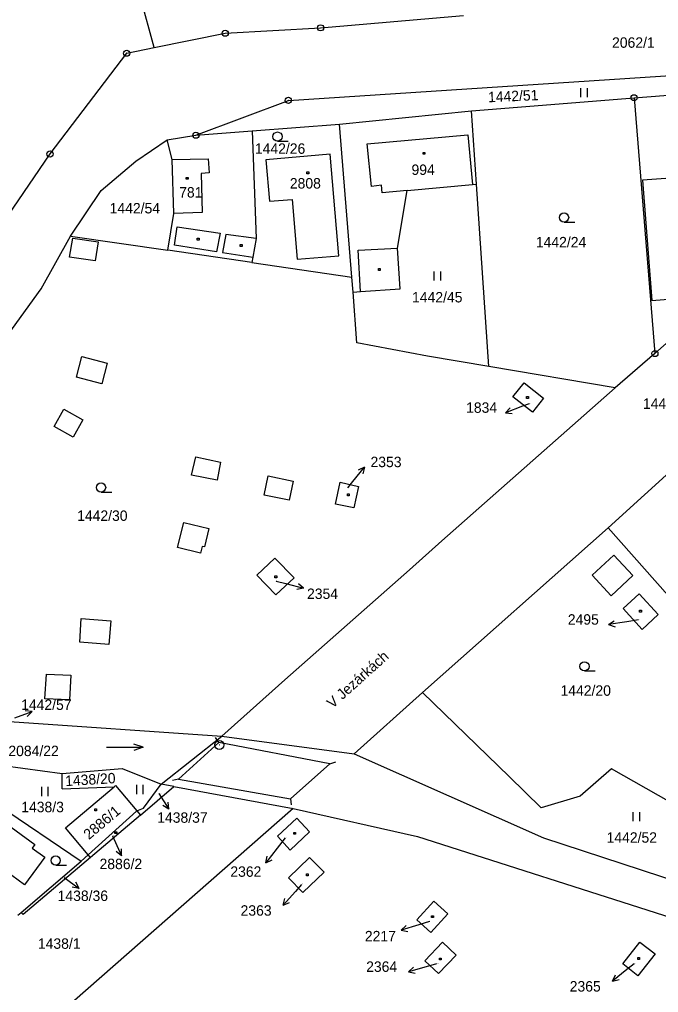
# Model space of a CAD drawing. Extents: x -795483 to -789093, y -1112258 to -1108741.
# Drawn here: x -792865.5 to -792761.3, y -1110319.8 to -1110161.2 of the extents above; entities that cross this region are included whole.
import ezdxf

# ---------------------------------------------------------------- set-up
doc = ezdxf.new("R2010")
doc.units = 0
for name, color, linetype in [('Komunikace', 7, 'Continuous'), ('Popis vodovodních řadů', 7, 'Continuous'), ('Vrstva 1', 7, 'Continuous'), ('Vrstva 14', 7, 'Continuous'), ('Vrstva 15', 7, 'Continuous'), ('Vrstva 16', 7, 'Continuous'), ('Vrstva 2', 7, 'Continuous'), ('Vrstva 23', 7, 'Continuous'), ('Vrstva 25', 7, 'Continuous'), ('Vrstva 28', 7, 'Continuous'), ('Vrstva 38', 7, 'Continuous')]:
    doc.layers.add(name, color=color, linetype=linetype)

msp = doc.modelspace()

# ---------------------------------------------------------------- linework, layer by layer
at = {"layer": 'Komunikace'}
for p, q in [((-792782.4, -1110223.81), (-792783.47, -1110224.22)), ((-792811.96, -1110237.5), (-792811.14, -1110236.49)), ((-792823.62, -1110252.74), (-792822.06, -1110253.14)), ((-792764.57, -1110259.06), (-792766.49, -1110259.36)), ((-792850.32, -1110294.27), (-792850.1, -1110294.77)), ((-792822.17, -1110294.61), (-792823.47, -1110296.29)), ((-792819.5, -1110302.17), (-792820.51, -1110303.32)), ((-792798.63, -1110308.25), (-792800.4, -1110308.79)), ((-792797.52, -1110315.11), (-792799.19, -1110315.6)), ((-792765.3, -1110315.11), (-792766.47, -1110316.06))]:
    msp.add_line(p, q, dxfattribs=at)
at = {"layer": 'Popis vodovodních řadů'}
for p, q in [((-792833, -1110279.06), (-792833.51, -1110278.21)), ((-792814.88, -1110282.54), (-792813.94, -1110282.22)), ((-792839.55, -1110285.01), (-792840.52, -1110285.22)), ((-792821.32, -1110288.22), (-792821.18, -1110289.2))]:
    msp.add_line(p, q, dxfattribs=at)
at = {"layer": 'Vrstva 1'}
for p, q in [((-792843.51, -1110165.75), (-792845.9, -1110157.04)), ((-792816.41, -1110162.52), (-792793.11, -1110160.53)), ((-792831.95, -1110163.4), (-792816.41, -1110162.52)), ((-792843.51, -1110165.75), (-792831.95, -1110163.4)), ((-792848, -1110166.66), (-792843.51, -1110165.75)), ((-792860.5, -1110183.08), (-792848, -1110166.66)), ((-792821.65, -1110174.35), (-792724.21, -1110167.98)), ((-792791.78, -1110176.05), (-792765.3, -1110173.93)), ((-792765.3, -1110173.93), (-792756.24, -1110173.2)), ((-792765.3, -1110173.93), (-792761.9, -1110215.62)), ((-792836.73, -1110180.03), (-792821.65, -1110174.35)), ((-792813.29, -1110178.21), (-792791.78, -1110176.05)), ((-792790.97, -1110188.03), (-792791.78, -1110176.05)), ((-792827.55, -1110179.32), (-792813.29, -1110178.21)), ((-792811.29, -1110203.16), (-792813.29, -1110178.21)), ((-792841.38, -1110180.79), (-792836.73, -1110180.03)), ((-792836.73, -1110180.03), (-792827.55, -1110179.32)), ((-792827.55, -1110179.32), (-792826.92, -1110196.88)), ((-792846.53, -1110184.28), (-792841.38, -1110180.79)), ((-792840.6, -1110183.99), (-792841.38, -1110180.79)), ((-792876.83, -1110207.04), (-792860.5, -1110183.08)), ((-792814.83, -1110183.14), (-792825.3, -1110184.04)), ((-792813.45, -1110199.69), (-792814.83, -1110183.14)), ((-792852.19, -1110189.06), (-792846.53, -1110184.28)), ((-792840.3, -1110192.79), (-792840.6, -1110183.99)), ((-792825.3, -1110184.04), (-792824.71, -1110190.8)), ((-792802.3, -1110189.05), (-792791.66, -1110188.09)), ((-792791.66, -1110188.09), (-792790.97, -1110188.03)), ((-792788.97, -1110217.76), (-792790.97, -1110188.03)), ((-792857.15, -1110196.49), (-792852.19, -1110189.06)), ((-792803.88, -1110198.43), (-792802.3, -1110189.05)), ((-792824.71, -1110190.8), (-792821.03, -1110190.53)), ((-792821.03, -1110190.53), (-792820.2, -1110200.26)), ((-792841.32, -1110198.79), (-792840.3, -1110192.79)), ((-792739.85, -1110196), (-792761.9, -1110215.62)), ((-792861.96, -1110205.07), (-792857.15, -1110196.49)), ((-792857.15, -1110196.49), (-792841.32, -1110198.79)), ((-792826.92, -1110196.88), (-792827.45, -1110199.93)), ((-792827.6, -1110200.79), (-792841.32, -1110198.79)), ((-792803.4, -1110205.05), (-792803.88, -1110198.43)), ((-792827.45, -1110199.93), (-792827.6, -1110200.79)), ((-792827.6, -1110200.79), (-792811.29, -1110203.16)), ((-792820.2, -1110200.26), (-792813.45, -1110199.69)), ((-792811.1, -1110205.6), (-792811.29, -1110203.16)), ((-792867.33, -1110212.5), (-792861.96, -1110205.07)), ((-792811.1, -1110205.6), (-792809.89, -1110205.52)), ((-792810.47, -1110213.88), (-792811.1, -1110205.6)), ((-792809.89, -1110205.52), (-792803.4, -1110205.05)), ((-792798.95, -1110216.07), (-792810.47, -1110213.88)), ((-792788.97, -1110217.76), (-792798.95, -1110216.07)), ((-792761.9, -1110215.62), (-792768.39, -1110221.23)), ((-792768.39, -1110221.23), (-792788.97, -1110217.76)), ((-792768.39, -1110221.23), (-792796.66, -1110246.15)), ((-792785.04, -1110222.69), (-792783.22, -1110220.39)), ((-792783.22, -1110220.39), (-792780.07, -1110222.89)), ((-792781.87, -1110225.18), (-792785.04, -1110222.69)), ((-792780.07, -1110222.89), (-792781.87, -1110225.18)), ((-792769.54, -1110244.05), (-792753.93, -1110229.88)), ((-792813.99, -1110240.21), (-792813.21, -1110236.61)), ((-792813.21, -1110236.61), (-792810.21, -1110237.29)), ((-792810.21, -1110237.29), (-792811, -1110240.77)), ((-792811, -1110240.77), (-792813.99, -1110240.21)), ((-792799.79, -1110270.88), (-792769.54, -1110244.05)), ((-792769.54, -1110244.05), (-792740.34, -1110276.96)), ((-792796.66, -1110246.15), (-792801.89, -1110250.87)), ((-792826.77, -1110251.75), (-792823.85, -1110248.99)), ((-792823.85, -1110248.99), (-792820.68, -1110252.18)), ((-792823.7, -1110254.99), (-792826.77, -1110251.75)), ((-792801.89, -1110250.87), (-792813.91, -1110261.49)), ((-792820.68, -1110252.18), (-792823.7, -1110254.99)), ((-792767.1, -1110257.22), (-792764.46, -1110254.78)), ((-792764.46, -1110254.78), (-792761.37, -1110258.2)), ((-792763.97, -1110260.6), (-792767.1, -1110257.22)), ((-792761.37, -1110258.2), (-792763.97, -1110260.6)), ((-792813.91, -1110261.49), (-792822.21, -1110268.85)), ((-792822.21, -1110268.85), (-792832.52, -1110277.99)), ((-792810.95, -1110280.9), (-792799.79, -1110270.88)), ((-792785.68, -1110284.61), (-792799.79, -1110270.88)), ((-792867.13, -1110275.64), (-792832.52, -1110277.99)), ((-792842.37, -1110285.86), (-792832.52, -1110277.99)), ((-792832.52, -1110277.99), (-792810.95, -1110280.9)), ((-792810.95, -1110280.9), (-792780.07, -1110294.56)), ((-792868.13, -1110282.78), (-792858.5, -1110284.12)), ((-792858.5, -1110284.12), (-792848.73, -1110283.28)), ((-792848.73, -1110283.28), (-792842.37, -1110285.86)), ((-792768.98, -1110283.36), (-792774.1, -1110287.81)), ((-792748.68, -1110294.88), (-792768.98, -1110283.36)), ((-792858.54, -1110286.62), (-792858.5, -1110284.12)), ((-792780.46, -1110289.67), (-792785.68, -1110284.61)), ((-792872.78, -1110286.68), (-792855.41, -1110298.4)), ((-792858.54, -1110286.62), (-792850.04, -1110286.28)), ((-792857.96, -1110292.98), (-792850.04, -1110286.28)), ((-792850.04, -1110286.28), (-792849.81, -1110286.08)), ((-792849.81, -1110286.08), (-792846.34, -1110290.21)), ((-792845.77, -1110290.89), (-792840.31, -1110286.24)), ((-792845.29, -1110289.77), (-792842.37, -1110285.86)), ((-792840.31, -1110286.24), (-792842.37, -1110285.86)), ((-792840.31, -1110286.24), (-792820.87, -1110289.8)), ((-792774.1, -1110287.81), (-792780.46, -1110289.67)), ((-792871.48, -1110289.47), (-792863, -1110295.7)), ((-792820.87, -1110289.8), (-792865.03, -1110328.55)), ((-792846.34, -1110290.21), (-792845.29, -1110289.77)), ((-792820.87, -1110289.8), (-792800.59, -1110294.35)), ((-792854.27, -1110297.36), (-792846.42, -1110290.25)), ((-792845.77, -1110290.89), (-792853.89, -1110297.81)), ((-792846.42, -1110290.25), (-792846.34, -1110290.21)), ((-792846.34, -1110290.21), (-792845.77, -1110290.89)), ((-792823.43, -1110294.34), (-792820.28, -1110291.38)), ((-792820.28, -1110291.38), (-792818.18, -1110293.63)), ((-792854.27, -1110297.36), (-792857.96, -1110292.98)), ((-792821.33, -1110296.58), (-792823.43, -1110294.34)), ((-792818.18, -1110293.63), (-792821.33, -1110296.58)), ((-792800.59, -1110294.35), (-792759.16, -1110307.61)), ((-792780.07, -1110294.56), (-792755.03, -1110302.83)), ((-792863, -1110295.7), (-792863.41, -1110296.26)), ((-792853.89, -1110297.81), (-792864.87, -1110307.09)), ((-792861.37, -1110297.76), (-792864.66, -1110302.23)), ((-792863.41, -1110296.26), (-792861.37, -1110297.76)), ((-792855.41, -1110298.4), (-792854.27, -1110297.36)), ((-792853.89, -1110297.81), (-792854.27, -1110297.36)), ((-792821.61, -1110301.11), (-792818.18, -1110297.78)), ((-792818.18, -1110297.78), (-792815.84, -1110300.19)), ((-792865.22, -1110306.76), (-792855.41, -1110298.4)), ((-792864.66, -1110302.23), (-792866.7, -1110300.73)), ((-792815.84, -1110300.19), (-792819.27, -1110303.52)), ((-792819.27, -1110303.52), (-792821.61, -1110301.11)), ((-792800.73, -1110307.93), (-792797.95, -1110304.89)), ((-792797.95, -1110304.89), (-792795.65, -1110307)), ((-792865.76, -1110307.22), (-792865.22, -1110306.76)), ((-792864.87, -1110307.09), (-792865.22, -1110306.76)), ((-792795.65, -1110307), (-792798.43, -1110310.03)), ((-792798.43, -1110310.03), (-792800.73, -1110307.93)), ((-792799.38, -1110314.63), (-792796.53, -1110311.62)), ((-792796.53, -1110311.62), (-792794.31, -1110313.72)), ((-792767.13, -1110315.13), (-792764.34, -1110311.58)), ((-792764.34, -1110311.58), (-792761.88, -1110313.51)), ((-792761.88, -1110313.51), (-792764.67, -1110317.07)), ((-792797.16, -1110316.73), (-792799.38, -1110314.63)), ((-792794.31, -1110313.72), (-792797.16, -1110316.73)), ((-792764.67, -1110317.07), (-792767.13, -1110315.13))]:
    msp.add_line(p, q, dxfattribs=at)
at = {"layer": 'Vrstva 16'}
for p, q in [((-792783.47, -1110224.22), (-792786.27, -1110225.29)), ((-792786.27, -1110225.29), (-792785.52, -1110224.47)), ((-792786.27, -1110225.29), (-792785.16, -1110225.4)), ((-792811.14, -1110236.49), (-792809.26, -1110234.15)), ((-792809.26, -1110234.15), (-792810.27, -1110234.62)), ((-792809.26, -1110234.15), (-792809.49, -1110235.25)), ((-792822.06, -1110253.14), (-792819.16, -1110253.89)), ((-792819.16, -1110253.89), (-792820, -1110253.16)), ((-792819.16, -1110253.89), (-792820.25, -1110254.12)), ((-792769.45, -1110259.83), (-792768.54, -1110259.18)), ((-792766.49, -1110259.36), (-792769.45, -1110259.83)), ((-792769.45, -1110259.83), (-792768.39, -1110260.17)), ((-792866.25, -1110275.03), (-792863.43, -1110273.99)), ((-792863.43, -1110273.99), (-792864.55, -1110273.87)), ((-792863.43, -1110273.99), (-792864.2, -1110274.81)), ((-792842.78, -1110287.38), (-792841.14, -1110289.89)), ((-792841.14, -1110289.89), (-792842.1, -1110289.33)), ((-792841.14, -1110289.89), (-792841.27, -1110288.78)), ((-792850.1, -1110294.77), (-792848.87, -1110297.51)), ((-792848.87, -1110297.51), (-792849.74, -1110296.8)), ((-792848.87, -1110297.51), (-792848.83, -1110296.39)), ((-792823.47, -1110296.29), (-792825.31, -1110298.66)), ((-792825.31, -1110298.66), (-792825.09, -1110297.56)), ((-792825.31, -1110298.66), (-792824.3, -1110298.18)), ((-792858.17, -1110301.04), (-792855.77, -1110302.83)), ((-792855.77, -1110302.83), (-792856.27, -1110301.84)), ((-792855.77, -1110302.83), (-792856.87, -1110302.64)), ((-792820.51, -1110303.32), (-792822.49, -1110305.57)), ((-792822.49, -1110305.57), (-792822.2, -1110304.49)), ((-792822.49, -1110305.57), (-792821.45, -1110305.15)), ((-792800.4, -1110308.79), (-792803.27, -1110309.66)), ((-792803.27, -1110309.66), (-792802.46, -1110308.89)), ((-792803.27, -1110309.66), (-792802.17, -1110309.85)), ((-792799.19, -1110315.6), (-792802.07, -1110316.44)), ((-792802.07, -1110316.44), (-792801.25, -1110315.68)), ((-792802.07, -1110316.44), (-792800.97, -1110316.64)), ((-792766.47, -1110316.06), (-792768.8, -1110317.95)), ((-792768.8, -1110317.95), (-792768.34, -1110316.93)), ((-792768.8, -1110317.95), (-792767.71, -1110317.71))]:
    msp.add_line(p, q, dxfattribs=at)
at = {"layer": 'Vrstva 2'}
for p, q in [((-792808.83, -1110181.45), (-792792.4, -1110179.95)), ((-792792.4, -1110179.95), (-792791.66, -1110188.09)), ((-792808.1, -1110188.37), (-792808.83, -1110181.45)), ((-792840.6, -1110183.99), (-792834.75, -1110183.87)), ((-792834.75, -1110183.87), (-792834.58, -1110186.16)), ((-792834.58, -1110186.16), (-792835.89, -1110186.25)), ((-792835.89, -1110186.25), (-792835.7, -1110192.61)), ((-792806.46, -1110188.19), (-792808.1, -1110188.37)), ((-792806.34, -1110189.41), (-792806.46, -1110188.19)), ((-792759.37, -1110187.03), (-792763.92, -1110187.38)), ((-792763.92, -1110187.38), (-792762.43, -1110206.98)), ((-792802.3, -1110189.05), (-792806.34, -1110189.41)), ((-792835.7, -1110192.61), (-792840.3, -1110192.79)), ((-792840.2, -1110197.95), (-792839.77, -1110194.99)), ((-792839.77, -1110194.99), (-792832.76, -1110196.02)), ((-792832.76, -1110196.02), (-792833.34, -1110199.02)), ((-792831.86, -1110196.19), (-792832.4, -1110199.16)), ((-792826.92, -1110196.88), (-792831.86, -1110196.19)), ((-792857.35, -1110199.89), (-792856.8, -1110196.81)), ((-792856.8, -1110196.81), (-792852.66, -1110197.4)), ((-792852.66, -1110197.4), (-792853.13, -1110200.52)), ((-792833.34, -1110199.02), (-792840.2, -1110197.95)), ((-792832.4, -1110199.16), (-792827.45, -1110199.93)), ((-792810.29, -1110198.78), (-792803.88, -1110198.43)), ((-792809.89, -1110205.52), (-792810.29, -1110198.78)), ((-792853.13, -1110200.52), (-792857.35, -1110199.89)), ((-792762.43, -1110206.98), (-792752.83, -1110206.18)), ((-792856.16, -1110219.49), (-792855.29, -1110216.11)), ((-792855.29, -1110216.11), (-792851.2, -1110217.2)), ((-792851.2, -1110217.2), (-792852.08, -1110220.56)), ((-792852.08, -1110220.56), (-792856.16, -1110219.49)), ((-792859.83, -1110227.54), (-792858.25, -1110224.71)), ((-792858.25, -1110224.71), (-792855.15, -1110226.43)), ((-792855.15, -1110226.43), (-792856.73, -1110229.27)), ((-792856.73, -1110229.27), (-792859.83, -1110227.54)), ((-792837.43, -1110235.48), (-792836.76, -1110232.44)), ((-792836.76, -1110232.44), (-792832.7, -1110233.35)), ((-792832.7, -1110233.35), (-792833.26, -1110236.25)), ((-792833.26, -1110236.25), (-792837.43, -1110235.48)), ((-792825.57, -1110238.69), (-792824.93, -1110235.56)), ((-792824.93, -1110235.56), (-792820.88, -1110236.41)), ((-792820.88, -1110236.41), (-792821.5, -1110239.52)), ((-792821.5, -1110239.52), (-792825.57, -1110238.69)), ((-792839.7, -1110247.27), (-792838.69, -1110243.18)), ((-792838.69, -1110243.18), (-792834.64, -1110244.14)), ((-792834.64, -1110244.14), (-792835.31, -1110247.16)), ((-792835.69, -1110247.06), (-792835.97, -1110248.19)), ((-792835.31, -1110247.16), (-792835.69, -1110247.06)), ((-792835.97, -1110248.19), (-792839.7, -1110247.27)), ((-792772.13, -1110251.78), (-792768.58, -1110248.49)), ((-792768.58, -1110248.49), (-792765.5, -1110251.82)), ((-792769.05, -1110255.11), (-792772.13, -1110251.78)), ((-792765.5, -1110251.82), (-792769.05, -1110255.11)), ((-792855.65, -1110262.71), (-792855.41, -1110258.83)), ((-792855.41, -1110258.83), (-792850.59, -1110259.23)), ((-792850.59, -1110259.23), (-792850.91, -1110263.04)), ((-792850.91, -1110263.04), (-792855.65, -1110262.71)), ((-792861.34, -1110271.93), (-792861.09, -1110267.89)), ((-792861.09, -1110267.89), (-792857.12, -1110268.09)), ((-792857.12, -1110268.09), (-792857.32, -1110272.1)), ((-792857.32, -1110272.1), (-792861.34, -1110271.93)), ((-792833, -1110279.06), (-792839.55, -1110285.01)), ((-792814.88, -1110282.54), (-792833, -1110279.06)), ((-792821.32, -1110288.22), (-792814.88, -1110282.54)), ((-792839.55, -1110285.01), (-792821.32, -1110288.22))]:
    msp.add_line(p, q, dxfattribs=at)
at = {"layer": 'Vrstva 23'}
for p, q in [((-792773.97, -1110173.85), (-792773.97, -1110172.35)), ((-792772.97, -1110172.35), (-792772.97, -1110173.85)), ((-792823.42, -1110181), (-792821.67, -1110181)), ((-792776.71, -1110194.19), (-792774.96, -1110194.19)), ((-792797.87, -1110203.74), (-792797.87, -1110202.24)), ((-792796.87, -1110202.24), (-792796.87, -1110203.74)), ((-792852.18, -1110238.22), (-792850.43, -1110238.22)), ((-792773.39, -1110267.38), (-792771.64, -1110267.38)), ((-792851.32, -1110279.83), (-792845.32, -1110279.83)), ((-792845.32, -1110279.83), (-792846.82, -1110279.33)), ((-792845.32, -1110279.83), (-792846.82, -1110280.33)), ((-792861.85, -1110287.77), (-792861.85, -1110286.27)), ((-792860.85, -1110286.27), (-792860.85, -1110287.77)), ((-792846.35, -1110287.47), (-792846.35, -1110285.97)), ((-792845.35, -1110285.97), (-792845.35, -1110287.47)), ((-792765.42, -1110291.89), (-792765.42, -1110290.39)), ((-792764.42, -1110290.39), (-792764.42, -1110291.89)), ((-792859.58, -1110299.03), (-792857.83, -1110299.03))]:
    msp.add_line(p, q, dxfattribs=at)
for centre in [(-792823.42, -1110180.25), (-792776.71, -1110193.44), (-792852.18, -1110237.47), (-792773.39, -1110266.63), (-792859.58, -1110298.28)]:
    msp.add_circle(centre, 0.75, dxfattribs=at)
at = {"layer": 'Vrstva 25'}
for p, q in [((-792799.68, -1110182.83), (-792799.38, -1110182.83)), ((-792799.68, -1110183.13), (-792799.68, -1110182.83)), ((-792799.38, -1110183.13), (-792799.68, -1110183.13)), ((-792799.38, -1110182.83), (-792799.38, -1110183.13)), ((-792818.63, -1110186.01), (-792818.33, -1110186.01)), ((-792818.63, -1110186.31), (-792818.63, -1110186.01)), ((-792818.33, -1110186.31), (-792818.63, -1110186.31)), ((-792818.33, -1110186.01), (-792818.33, -1110186.31)), ((-792838.31, -1110186.91), (-792838.01, -1110186.91)), ((-792838.31, -1110187.21), (-792838.31, -1110186.91)), ((-792838.01, -1110187.21), (-792838.31, -1110187.21)), ((-792838.01, -1110186.91), (-792838.01, -1110187.21)), ((-792836.49, -1110196.83), (-792836.19, -1110196.83)), ((-792836.49, -1110197.13), (-792836.49, -1110196.83)), ((-792836.19, -1110197.13), (-792836.49, -1110197.13)), ((-792836.19, -1110196.83), (-792836.19, -1110197.13)), ((-792829.49, -1110197.85), (-792829.19, -1110197.85)), ((-792829.49, -1110198.15), (-792829.49, -1110197.85)), ((-792829.19, -1110197.85), (-792829.19, -1110198.15)), ((-792829.19, -1110198.15), (-792829.49, -1110198.15)), ((-792806.98, -1110201.76), (-792806.68, -1110201.76)), ((-792806.98, -1110202.06), (-792806.98, -1110201.76)), ((-792806.68, -1110202.06), (-792806.98, -1110202.06)), ((-792806.68, -1110201.76), (-792806.68, -1110202.06)), ((-792782.81, -1110222.65), (-792782.51, -1110222.65)), ((-792782.81, -1110222.95), (-792782.81, -1110222.65)), ((-792782.51, -1110222.95), (-792782.81, -1110222.95)), ((-792782.51, -1110222.65), (-792782.51, -1110222.95)), ((-792812.02, -1110238.51), (-792811.72, -1110238.51)), ((-792812.02, -1110238.81), (-792812.02, -1110238.51)), ((-792811.72, -1110238.81), (-792812.02, -1110238.81)), ((-792811.72, -1110238.51), (-792811.72, -1110238.81)), ((-792823.84, -1110251.89), (-792823.54, -1110251.89)), ((-792823.84, -1110252.19), (-792823.84, -1110251.89)), ((-792823.54, -1110252.19), (-792823.84, -1110252.19)), ((-792823.54, -1110251.89), (-792823.54, -1110252.19)), ((-792764.4, -1110257.49), (-792764.1, -1110257.49)), ((-792764.4, -1110257.79), (-792764.4, -1110257.49)), ((-792764.1, -1110257.79), (-792764.4, -1110257.79)), ((-792764.1, -1110257.49), (-792764.1, -1110257.79)), ((-792853.2, -1110289.87), (-792852.9, -1110289.87)), ((-792853.2, -1110290.17), (-792853.2, -1110289.87)), ((-792852.9, -1110289.87), (-792852.9, -1110290.17)), ((-792852.9, -1110290.17), (-792853.2, -1110290.17)), ((-792849.92, -1110293.59), (-792849.62, -1110293.59)), ((-792849.92, -1110293.89), (-792849.92, -1110293.59)), ((-792849.62, -1110293.89), (-792849.92, -1110293.89)), ((-792849.62, -1110293.59), (-792849.62, -1110293.89)), ((-792820.78, -1110293.71), (-792820.48, -1110293.71)), ((-792820.78, -1110294.01), (-792820.78, -1110293.71)), ((-792820.48, -1110294.01), (-792820.78, -1110294.01)), ((-792820.48, -1110293.71), (-792820.48, -1110294.01)), ((-792818.7, -1110300.48), (-792818.4, -1110300.48)), ((-792818.7, -1110300.78), (-792818.7, -1110300.48)), ((-792818.4, -1110300.78), (-792818.7, -1110300.78)), ((-792818.4, -1110300.48), (-792818.4, -1110300.78)), ((-792798.31, -1110307.29), (-792798.01, -1110307.29)), ((-792798.31, -1110307.59), (-792798.31, -1110307.29)), ((-792798.01, -1110307.29), (-792798.01, -1110307.59)), ((-792798.01, -1110307.59), (-792798.31, -1110307.59)), ((-792797.04, -1110314.19), (-792796.74, -1110314.19)), ((-792797.04, -1110314.49), (-792797.04, -1110314.19)), ((-792796.74, -1110314.49), (-792797.04, -1110314.49)), ((-792796.74, -1110314.19), (-792796.74, -1110314.49)), ((-792764.69, -1110314.11), (-792764.39, -1110314.11)), ((-792764.69, -1110314.41), (-792764.69, -1110314.11)), ((-792764.39, -1110314.41), (-792764.69, -1110314.41)), ((-792764.39, -1110314.11), (-792764.39, -1110314.41))]:
    msp.add_line(p, q, dxfattribs=at)
at = {"layer": 'Vrstva 28'}
for centre, radius in [((-792831.95, -1110163.4), 0.5), ((-792816.41, -1110162.52), 0.5), ((-792816.41, -1110162.52), 0.01), ((-792831.95, -1110163.4), 0.01), ((-792848, -1110166.66), 0.5), ((-792848, -1110166.66), 0.01), ((-792821.65, -1110174.35), 0.5), ((-792765.3, -1110173.93), 0.5), ((-792765.3, -1110173.93), 0.01), ((-792821.65, -1110174.35), 0.01), ((-792836.73, -1110180.03), 0.5), ((-792836.73, -1110180.03), 0.01), ((-792860.5, -1110183.08), 0.5), ((-792860.5, -1110183.08), 0.01), ((-792761.9, -1110215.62), 0.5), ((-792761.9, -1110215.62), 0.01), ((-792832.9, -1110279.44), 0.75), ((-792832.9, -1110279.44), 0.01)]:
    msp.add_circle(centre, radius, dxfattribs=at)

# ---------------------------------------------------------------- texts
at = {"layer": 'Vrstva 14'}
for s, height, p in [('2062/1', 1.7, (-792768.89, -1110165.77)), ('1442/26', 1.7, (-792827.11, -1110183.06)), ('1442/54', 1.7, (-792850.78, -1110192.78)), ('1442/24', 1.7, (-792781.31, -1110198.31)), ('1442/45', 1.7, (-792801.49, -1110207.29)), ('1442/50', 1.7, (-792763.86, -1110224.64)), ('1442/30', 1.7, (-792856.08, -1110242.91)), ('1442/20', 1.7, (-792777.29, -1110271.42)), ('2084/22', 1.7, (-792867.29, -1110281.26)), ('1438/37', 0.1, (-792842.78, -1110287.38)), ('1438/3', 1.7, (-792865.19, -1110290.41)), ('1442/52', 1.7, (-792769.78, -1110295.38)), ('1438/36', 0.1, (-792858.17, -1110301.04)), ('1438/1', 1.7, (-792862.48, -1110312.68))]:
    msp.add_text(s, height=height, dxfattribs=at).set_placement(p)
for s, rotation, p in [('1442/51', 2.5385, (-792789.07, -1110174.67)), ('1438/20', 3.4274, (-792857.98, -1110286.16))]:
    msp.add_text(s, height=1.7, rotation=rotation, dxfattribs=at).set_placement(p)
at = {"layer": 'Vrstva 15'}
for s, height, p in [('994', 1.7, (-792801.58, -1110186.5)), ('2808', 1.7, (-792821.41, -1110188.72)), ('781', 1.7, (-792839.45, -1110190.19)), ('1834', 0.1, (-792782.4, -1110223.81)), ('2353', 0.1, (-792811.96, -1110237.5)), ('2354', 0.1, (-792823.79, -1110252.74)), ('2495', 0.1, (-792764.57, -1110259.06)), ('2886/2', 0.1, (-792850.32, -1110294.27)), ('2362', 0.1, (-792822.17, -1110294.61)), ('2363', 0.1, (-792819.5, -1110302.17)), ('2217', 0.1, (-792798.79, -1110308.25)), ('2364', 0.1, (-792797.52, -1110315.11)), ('2365', 0.1, (-792765.3, -1110315.11))]:
    msp.add_text(s, height=height, dxfattribs=at).set_placement(p)
msp.add_text('2886/1', height=1.7, rotation=40.2299, dxfattribs=at).set_placement((-792854.16, -1110294.97))
at = {"layer": 'Vrstva 16'}
for s, p in [('1834', (-792792.68, -1110225.29)), ('2353', (-792808.26, -1110234.15)), ('2354', (-792818.61, -1110255.64)), ('2495', (-792776.1, -1110259.83)), ('1442/57', (-792865.21, -1110273.73)), ('1438/37', (-792843.03, -1110292.13)), ('2886/2', (-792852.43, -1110299.69)), ('2362', (-792831.11, -1110300.94)), ('1438/36', (-792859.26, -1110304.88)), ('2363', (-792829.44, -1110307.28)), ('2217', (-792809.18, -1110311.46)), ('2364', (-792808.97, -1110316.44)), ('2365', (-792775.79, -1110319.65))]:
    msp.add_text(s, height=1.7, dxfattribs=at).set_placement(p)
at = {"layer": 'Vrstva 38'}
msp.add_text('V Jezárkách', height=1.7, rotation=41.9308, dxfattribs=at).set_placement((-792814.44, -1110273.57))

doc.saveas('drawing.dxf')
